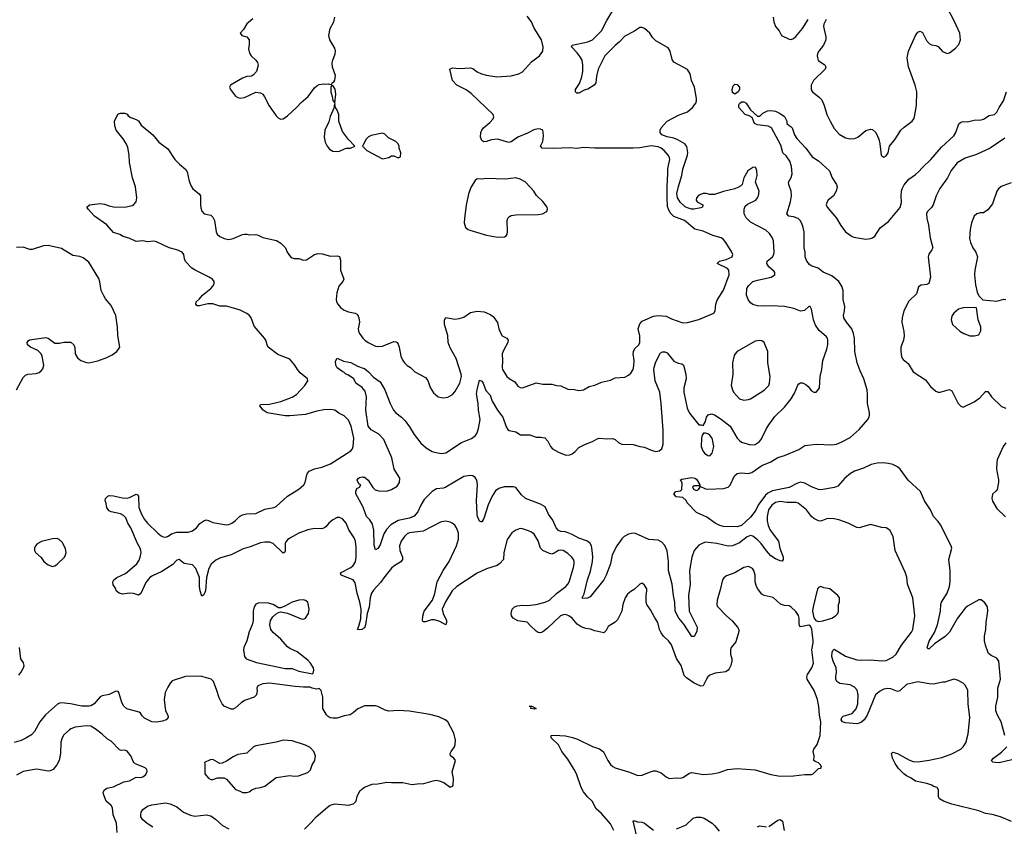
# Model space of a CAD drawing. Header units: inches. Extents: x 1834610 to 2027685, y 642842 to 774116.
# Tile 257 of 632: x 1916959 to 1925676, y 720326 to 727469. Entities that reach past the tile are written whole.
import ezdxf

# ---------------------------------------------------------------- set-up
doc = ezdxf.new("R2010")
doc.units = ezdxf.units.IN
doc.header["$MEASUREMENT"] = 0
doc.layers.add('B9712', color=7, linetype='Continuous')
doc.layers.add('B9722', color=7, linetype='Continuous')

msp = doc.modelspace()

# ---------------------------------------------------------------- linework, layer by layer
at = {"layer": 'B9712', "color": 5}
for points, elevation in [([(1919022.5, 727477.5), (1918970, 727433.2), (1918938.8, 727381.2), (1918911.3, 727350), (1918924.7, 727330), (1918970, 727318), (1918990, 727292), (1918990.5, 727250.5), (1918984.9, 727210), (1918992.8, 727172.8), (1919008.3, 727148.3), (1919050.7, 727110), (1919064, 727090), (1919070, 727066), (1919056.3, 727010), (1919030, 726980.9), (1919010.3, 726969.7), (1918970, 726964.7), (1918930, 726951.3), (1918826, 726890), (1918817.3, 726870), (1918824.9, 726850), (1918870, 726790.7), (1918890, 726779.3), (1918910, 726774.9), (1918950, 726781.1), (1919050, 726827), (1919090, 726822), (1919110, 726808.4), (1919126.5, 726786.5), (1919167.3, 726707.3), (1919230, 726618), (1919250, 726597.3), (1919270, 726586.8), (1919290, 726590.6), (1919330, 726618), (1919408.9, 726691.1), (1919450, 726737), (1919511.8, 726788.2), (1919570, 726864.9), (1919590, 726882), (1919610, 726894), (1919650, 726901), (1919670, 726898), (1919690, 726902), (1919710, 726894), (1919722, 726898), (1919726, 726910), (1919740.9, 726919.1), (1919747.8, 726932.2), (1919754.5, 726974.5), (1919728, 727048), (1919725.8, 727085.8), (1919729.7, 727110.3), (1919752.4, 727167.6), (1919755.8, 727190), (1919750, 727216), (1919704.5, 727290), (1919695.1, 727330), (1919706, 727390), (1919739, 727450), (1919749, 727490)], 520), ([(1920000, 722076.9), (1919989.3, 722069.3), (1919966, 722066), (1919949.7, 722069.8), (1919962.4, 722097.6), (1919977.6, 722162.4), (1919981, 722250), (1919970.5, 722310), (1919946.1, 722390), (1919930, 722481.1), (1919909.7, 722510), (1919803.7, 722550), (1919798.4, 722570), (1919890, 722617.2), (1919910, 722636.5), (1919930.4, 722669.6), (1919937.3, 722710), (1919937.4, 722797.4), (1919932, 722850), (1919921, 722881), (1919872.8, 722952.8), (1919849.6, 723010), (1919816, 723050), (1919790, 723062), (1919770, 723062), (1919730, 723039.6), (1919694.9, 723010), (1919670, 722978.4), (1919650, 722965.1), (1919630, 722961.7), (1919570, 722963.8), (1919510.8, 722950.8), (1919430, 722922.5), (1919350, 722878.7), (1919330, 722862.9), (1919316.1, 722843.9), (1919310.1, 722830), (1919310, 722765.2), (1919305.3, 722754.8), (1919290, 722743.5), (1919201.7, 722830), (1919170, 722842.9), (1919130, 722843.4), (1919090, 722836), (1918999.6, 722800.4), (1918936, 722784), (1918830.8, 722729.2), (1918737.1, 722702.9), (1918696.3, 722683.7), (1918653.7, 722646.3), (1918633.2, 722610), (1918612.5, 722530), (1918602.9, 722410), (1918590, 722376.9), (1918570, 722364.5), (1918556.5, 722410), (1918550.8, 722450), (1918550.7, 722530), (1918519.2, 722610), (1918490, 722640.6), (1918414.9, 722654.9), (1918370, 722689.7), (1918350, 722684), (1918314.1, 722645.9), (1918218.5, 722581.5), (1918134.8, 722545.2), (1918110.7, 722529.3), (1918074.9, 722485.1), (1918030, 722389), (1918010, 722373.2), (1917966.9, 722386.9), (1917931.5, 722391.5), (1917870, 722380.7), (1917839, 722390), (1917814, 722410), (1917808.7, 722430), (1917785.6, 722465.6), (1917784.5, 722490), (1917793.6, 722510), (1917818, 722530), (1917894.3, 722565.7), (1917995.1, 722650), (1918016.1, 722683.9), (1918026.2, 722710), (1918033.6, 722750), (1918031.8, 722770), (1918024.8, 722790), (1918000.3, 722830), (1917942.9, 722970), (1917916.8, 723010), (1917897.3, 723057.3), (1917877.6, 723077.6), (1917850, 723092.3), (1917769.2, 723110), (1917750, 723119.6), (1917730, 723146.6), (1917724.7, 723184.7), (1917715.3, 723210), (1917718, 723230), (1917738, 723250), (1917750, 723254.8), (1917790, 723253.4), (1917870, 723234.9), (1917910, 723232.4), (1917930, 723237.1), (1917990, 723266.8), (1918002, 723262), (1918010.6, 723250.6), (1918014.3, 723150), (1918038.5, 723090), (1918063.8, 723043.8), (1918090, 723011.6), (1918181.7, 722921.7), (1918210, 722899.6), (1918230, 722890.3), (1918250, 722887.9), (1918267.4, 722892.6), (1918310, 722918), (1918350, 722930.3), (1918450, 722930.3), (1918490, 722941.3), (1918523.5, 722970), (1918553.2, 723006.8), (1918590, 723031.3), (1918610, 723038.8), (1918630, 723035.5), (1918670, 723015.3), (1918790, 722996.5), (1918810, 722999.7), (1918837.6, 723010), (1918867.6, 723030), (1918905.6, 723070), (1918930, 723084.6), (1918967.9, 723092.1), (1919050, 723096.9), (1919130, 723133.6), (1919210, 723149.1), (1919230, 723158.9), (1919330, 723251.1), (1919428.6, 723311.4), (1919473.7, 723350), (1919487.1, 723370), (1919500.1, 723439.9), (1919506.3, 723453.7), (1919522, 723470), (1919568.1, 723491.9), (1919634.4, 723505.6), (1919710, 723535.3), (1919889.3, 723650), (1919904.5, 723670), (1919911.8, 723690), (1919915.6, 723764.4), (1919894.7, 723870), (1919870, 723921.2), (1919830, 723961.2), (1919784.1, 723984.1), (1919748, 724010), (1919710, 724016.9), (1919650, 724014), (1919590, 724003), (1919488, 723972), (1919350, 723959.6), (1919310, 723961.1), (1919150, 723986.9), (1919112.8, 724010), (1919083.6, 724050), (1919090, 724060.7), (1919170, 724063.2), (1919271.6, 724088.4), (1919370, 724126.7), (1919409.6, 724150), (1919483.7, 724230), (1919508.7, 724270), (1919508, 724290), (1919441.2, 724341.2), (1919417.2, 724370), (1919396, 724410), (1919350, 724463), (1919244.1, 724504.1), (1919159.7, 724570), (1919148.9, 724588.9), (1919136.9, 724630), (1919124.7, 724650), (1919035.6, 724755.6), (1919007.5, 724830), (1918994.4, 724850), (1918970, 724868.2), (1918910, 724896.8), (1918830, 724921), (1918790, 724931.5), (1918730, 724933.3), (1918670, 724954.2), (1918625.8, 724954.2), (1918550, 724935.6), (1918530, 724936), (1918519.5, 724950), (1918522, 724970), (1918550, 724996.4), (1918576, 725030), (1918650, 725088), (1918669.7, 725110), (1918679.7, 725130), (1918679.7, 725150), (1918666.3, 725170), (1918635.4, 725190), (1918511, 725250), (1918482.4, 725270), (1918427.8, 725327.8), (1918418.2, 725350), (1918410.8, 725390), (1918396.4, 725410), (1918350, 725431.2), (1918281.6, 725450), (1918170, 725502.2), (1918146.3, 725506.4), (1918090, 725502.8), (1918050, 725509.3), (1917990, 725503.9), (1917932.5, 725532.5), (1917875.1, 725550), (1917845.6, 725565.6), (1917790, 725585.7), (1917731.1, 725651.1), (1917620.9, 725730), (1917565.7, 725790), (1917554.5, 725810), (1917575.3, 725830), (1917670, 725840.2), (1917710, 725836.5), (1917750, 725820.2), (1917790, 725812.3), (1917889.8, 725810.2), (1917955.6, 725824.4), (1917970, 725832.4), (1917990, 725857.3), (1917997.2, 725890), (1917984.7, 725990), (1917958.7, 726070), (1917930, 726204), (1917928.3, 726270), (1917916.3, 726336.3), (1917905.3, 726365.3), (1917874.7, 726414.7), (1917812.3, 726490), (1917801.2, 726530), (1917798, 726570), (1917828.9, 726631.1), (1917850, 726642), (1917890, 726642), (1917910, 726631.3), (1917918, 726618), (1917942, 726602), (1917990, 726584.7), (1918010, 726572), (1918033.7, 726533.7), (1918138.8, 726450), (1918190, 726384.7), (1918270, 726324.7), (1918332.1, 726232.1), (1918373.4, 726190), (1918430, 726143), (1918440.2, 726120.2), (1918458.3, 726038.3), (1918475.8, 725995.8), (1918491.8, 725971.8), (1918548.1, 725928.1), (1918559.1, 725910), (1918558.4, 725830), (1918562, 725802), (1918572.7, 725772.7), (1918590.6, 725750.6), (1918650, 725739.1), (1918670, 725720.7), (1918683.7, 725690), (1918697.6, 725590), (1918708.4, 725570), (1918730.6, 725550), (1918770, 725530.4), (1918810, 725523.1), (1918850, 725530.4), (1918930, 725566), (1918950, 725570.6), (1918970, 725570.7), (1918990, 725564), (1919050, 725567.3), (1919070, 725562), (1919110, 725539.1), (1919233, 725513), (1919270, 725490.8), (1919301.4, 725461.4), (1919310.8, 725450), (1919326, 725410), (1919356, 725370), (1919370, 725358.8), (1919390, 725354), (1919430, 725354), (1919470, 725338.8), (1919496.6, 725343.4), (1919568.7, 725390), (1919602.5, 725397.5), (1919636.7, 725396.7), (1919710, 725375.5), (1919770, 725377.3), (1919790, 725370.7), (1919799.9, 725339.9), (1919798.4, 725250), (1919827.3, 725170), (1919818.8, 725150), (1919784.9, 725110), (1919765.3, 725050), (1919761.1, 724990), (1919764.2, 724970), (1919774, 724950), (1919799.5, 724919.5), (1919830, 724897.7), (1919870, 724881.6), (1919930, 724871.3), (1919950, 724857), (1919961.1, 724830), (1919968.2, 724790), (1919956.5, 724730), (1919958.3, 724710), (1919967.4, 724690), (1919997.4, 724650), (1920000, 724647.1)], 480), ([(1920000, 726361.7), (1919994, 726350), (1920000, 726343.6)], 520), ([(1916929.8, 724190.2), (1916990, 724299.1), (1917010, 724321.6), (1917030, 724330.4), (1917104.5, 724335.5), (1917130, 724344), (1917150, 724358.8), (1917163.6, 724376.4), (1917173, 724410), (1917157.7, 724490), (1917148, 724510), (1917119.8, 724539.8), (1917053.2, 724570), (1917027, 724590), (1917023.7, 724610), (1917034, 724626), (1917046.6, 724633.4), (1917190, 724654), (1917210, 724648), (1917270, 724604.4), (1917310, 724604.4), (1917350, 724613), (1917412.3, 724612.3), (1917438.8, 724590), (1917445.8, 724565.8), (1917450.4, 724510), (1917470, 724475.5), (1917500.7, 724450), (1917550, 724432.2), (1917570.4, 724430.4), (1917650, 724448.7), (1917730, 724477.6), (1917777.8, 724502.2), (1917818, 724530), (1917844.5, 724570), (1917827.5, 724672.5), (1917825.4, 724750), (1917811, 724850), (1917770, 724938.9), (1917717.8, 724997.8), (1917702.4, 725022.4), (1917680.2, 725070), (1917667.8, 725147.8), (1917658, 725178), (1917570, 725320.7), (1917520.7, 725360.7), (1917491.1, 725371.1), (1917430, 725381.7), (1917330, 725443.9), (1917210, 725468.6), (1917170, 725465.3), (1917070, 725432.8), (1917050, 725435.3), (1916990, 725455.8), (1916930, 725451.1)], 520), ([(1920000, 724200.1), (1919990, 724211.8), (1919935.3, 724250), (1919918, 724290), (1919870, 724322), (1919846, 724330), (1919828.4, 724348.4), (1919810, 724355.3), (1919770, 724385.2), (1919757.2, 724410), (1919755.3, 724444.7), (1919770, 724471.3), (1919825.4, 724445.4), (1919890, 724432.2), (1919950, 724400.4), (1920000, 724382.3)], 460), ([(1920000, 723151.8), (1919997.9, 723157.9), (1919935.1, 723270), (1919933.2, 723290), (1919942.7, 723317.3), (1919966, 723330), (1919978, 723350), (1919960.2, 723360.2), (1919946, 723390), (1919958, 723410), (1919966.3, 723413.7), (1919990, 723419.7), (1920000, 723418.1)], 460), ([(1916950, 721664.9), (1916970, 721688.9), (1916993.5, 721730), (1916999.3, 721750), (1916993.3, 721773.3), (1916969.6, 721810), (1916958, 721910)], 520), ([(1920000, 721387.4), (1919953.3, 721366.7), (1919910.3, 721329.7), (1919885.4, 721314.6), (1919830, 721304.1), (1919770, 721284.9), (1919730, 721283.7), (1919707.7, 721287.7), (1919690, 721297.2), (1919673.6, 721313.6), (1919643.5, 721370), (1919641.8, 721470), (1919627.9, 721527.9), (1919610, 721545.2), (1919590, 721542), (1919549, 721550), (1919530, 721559.5), (1919470, 721557.3), (1919396.2, 721563.8), (1919170, 721595), (1919112.1, 721587.9), (1919067.7, 721570), (1919058.7, 721550), (1919060.3, 721530), (1919054, 721490), (1919034, 721470), (1918950, 721440.3), (1918919.7, 721420.3), (1918870, 721374), (1918850, 721362.9), (1918830, 721363), (1918770, 721389.7), (1918752.6, 721410), (1918724.6, 721464.6), (1918705.2, 721530), (1918674, 721610), (1918653.8, 721630), (1918571.4, 721651.4), (1918530, 721656.3), (1918426.5, 721653.5), (1918310, 721614), (1918290, 721594), (1918270, 721557.6), (1918247.6, 721510), (1918239.1, 721450), (1918250.2, 721350), (1918269.1, 721310), (1918272.8, 721290), (1918255.3, 721270), (1918221.7, 721258.3), (1918170, 721248.6), (1918130, 721250.5), (1918062.6, 721282.6), (1918043.6, 721303.6), (1918029, 721329), (1918016.5, 721336.5), (1917907.2, 721367.2), (1917881.4, 721390), (1917862.5, 721422.5), (1917837.6, 721510), (1917830, 721520.9), (1917810, 721522.9), (1917750, 721492.6), (1917690, 721481.3), (1917670, 721473.3), (1917617, 721410), (1917590, 721393.3), (1917571.3, 721388.7), (1917509.9, 721389.9), (1917410, 721410.7), (1917330, 721419.3), (1917310, 721416.8), (1917292.3, 721407.7), (1917186.6, 721313.4), (1917138, 721250), (1917090, 721167), (1917064.2, 721135.8), (1917014.4, 721105.6), (1916972.9, 721087.2), (1916910, 721067.8)], 520), ([(1917820.5, 720270), (1917814.9, 720354.9), (1917787.2, 720427.2), (1917781.2, 720490), (1917769.4, 720509.4), (1917725.2, 720550), (1917699.3, 720610), (1917697.2, 720630), (1917709.6, 720650.3), (1917730, 720662.8), (1917790, 720674.8), (1917881.2, 720718.8), (1917931.7, 720728.3), (1917990, 720761), (1918030, 720758), (1918050, 720764.7), (1918075.5, 720784.5), (1918088.4, 720811.6), (1918084, 720830), (1918070, 720844), (1917990, 720876), (1917970, 720889.2), (1917943.7, 720950), (1917910, 720992.7), (1917890, 720999.3), (1917856.5, 720996.5), (1917842, 721002), (1917770, 721079), (1917737.5, 721097.5), (1917690, 721142.7), (1917626, 721190), (1917588.3, 721211.7), (1917550, 721215.1), (1917450, 721203.6), (1917411, 721190), (1917399, 721181), (1917350, 721136), (1917334.9, 721110), (1917323.7, 721070), (1917320.4, 720970), (1917308.4, 720910), (1917288.8, 720871.2), (1917254, 720830), (1917230, 720817.6), (1917210, 720815.1), (1917110, 720830.9), (1917090, 720829.7), (1916990, 720812.8), (1916930, 720780.5)], 540), ([(1919479, 720301), (1919540.3, 720359.7), (1919584.7, 720410), (1919683.3, 720496.7), (1919707.5, 720512.5), (1919750, 720525.4), (1919870, 720512.9), (1919914.3, 720525.7), (1919936.2, 720550), (1919945.6, 720590), (1919970, 720639.1), (1920000, 720664.3)], 520), ([(1918138.2, 720318.2), (1918086.6, 720350), (1918050, 720383.1), (1918032.2, 720410), (1918030, 720428), (1918035.4, 720450), (1918050, 720474.9), (1918090, 720503.7), (1918130, 720515.8), (1918250, 720534.7), (1918290, 720525.2), (1918350, 720498), (1918410, 720452.3), (1918470, 720424.2), (1918510, 720417.2), (1918610, 720429.2), (1918650, 720419.1), (1918692.2, 720390), (1918754, 720334), (1918810, 720304)], 520)]:
    msp.add_lwpolyline(points, dxfattribs=dict(at, elevation=elevation))
for points, elevation in [([(1919730, 726886), (1919718, 726882), (1919712.7, 726867.3), (1919712, 726830), (1919724.7, 726790), (1919730, 726754), (1919750, 726734), (1919759, 726810), (1919752.5, 726852.5)], 520), ([(1919750, 726726), (1919742, 726710), (1919742, 726690), (1919707.2, 726612.8), (1919696.1, 726563.9), (1919661.3, 726490), (1919655.5, 726430), (1919663.8, 726383.8), (1919681, 726350), (1919702.5, 726322.5), (1919730, 726304), (1919770, 726300.7), (1919790, 726306), (1919833.6, 726326.4), (1919851.6, 726331.6), (1919887.3, 726332.7), (1919926, 726350), (1919870, 726408), (1919818, 726478), (1919783.7, 726570), (1919782.7, 726630), (1919770, 726668), (1919755.3, 726690)], 520), ([(1917290, 722875.1), (1917250, 722872.3), (1917150.5, 722849.5), (1917113.7, 722826.3), (1917098, 722810), (1917091.3, 722790), (1917091.3, 722770), (1917098, 722750), (1917150, 722706), (1917173, 722670), (1917210, 722642.4), (1917250, 722628.2), (1917270, 722633), (1917290, 722648.4), (1917354, 722710), (1917365.1, 722730), (1917369.6, 722750), (1917363.6, 722783.6), (1917338.6, 722838.6), (1917306.8, 722866.8)], 520), ([(1919471.1, 722331.1), (1919430, 722327.6), (1919370.4, 722309.6), (1919305.2, 722274.8), (1919270, 722262), (1919250, 722262), (1919204, 722290), (1919150, 722305.6), (1919070, 722301.6), (1919050, 722294.5), (1919035.3, 722270), (1919024.9, 722230), (1919026.3, 722150), (1919018, 722110), (1918991.5, 722048.5), (1918968.8, 721970), (1918944, 721910), (1918940.8, 721890), (1918945.4, 721850), (1918950.2, 721830), (1918963.1, 721810), (1919055.5, 721775.5), (1919310, 721723.6), (1919370, 721723.6), (1919430, 721699.5), (1919550, 721676), (1919557, 721683), (1919563.6, 721710), (1919559.7, 721730), (1919534.7, 721770), (1919510, 721796.4), (1919414.7, 721870), (1919350, 721900.8), (1919330, 721915.6), (1919270, 721984.4), (1919201.8, 722041.8), (1919183.5, 722070), (1919172.4, 722110), (1919179.7, 722150), (1919200.3, 722179.7), (1919230, 722208), (1919250, 722221), (1919270, 722226.8), (1919330, 722214.8), (1919450, 722164), (1919470, 722160.7), (1919488.7, 722170), (1919515.1, 722210), (1919522.9, 722250), (1919509.3, 722310), (1919490, 722324.5)], 520), ([(1919290, 721089.4), (1919230, 721072), (1919050, 721039.3), (1919030, 721029.2), (1918970, 720974), (1918890, 720961.2), (1918850, 720940.9), (1918790, 720901.6), (1918750, 720884), (1918730, 720882), (1918670, 720919), (1918645.4, 720914.6), (1918594, 720890), (1918598, 720878), (1918598, 720790), (1918630, 720751.3), (1918650, 720741), (1918670, 720741), (1918710, 720756), (1918770, 720756), (1918790, 720744.7), (1918870, 720651.3), (1918910, 720638), (1918930, 720626), (1918970, 720626), (1918990, 720631), (1919015.3, 720650), (1919050, 720663.8), (1919090, 720668.7), (1919130, 720681.3), (1919230, 720758), (1919350, 720776.3), (1919390, 720770.6), (1919426.8, 720773.2), (1919510, 720802.8), (1919533.6, 720826.4), (1919549.5, 720870), (1919571.5, 720910), (1919577.6, 720950), (1919562, 720990), (1919530, 721025.2), (1919490, 721046), (1919370, 721083.7)], 540)]:
    msp.add_lwpolyline(points, close=True, dxfattribs=dict(at, elevation=elevation))
at = {"layer": 'B9722', "color": 5}
for points, elevation in [([(1920000, 724382.3), (1920010, 724378.7), (1920046, 724350), (1920090, 724302), (1920150, 724262), (1920190, 724190.5), (1920237.4, 724070), (1920267, 724010), (1920287.4, 723987.4), (1920337.6, 723950), (1920370, 723917.6), (1920410, 723864.4), (1920450, 723794.4), (1920510, 723719.5), (1920556.9, 723676.9), (1920610, 723645.7), (1920630, 723638.3), (1920690, 723628.3), (1920730, 723632.3), (1920870, 723724.4), (1920959.7, 723760.3), (1920993.4, 723786.6), (1921008.8, 723810), (1921021.8, 723850), (1921035.9, 723930), (1921019.2, 724010), (1921019, 724070), (1921004.1, 724155.9), (1921007.6, 724190), (1921030, 724276), (1921050, 724268), (1921062, 724250), (1921085.3, 724185.3), (1921124.8, 724144.8), (1921142.3, 724090), (1921187.8, 724010), (1921235.6, 723950), (1921264.8, 723864.8), (1921279.3, 723839.3), (1921292.1, 723832.1), (1921350, 723820.3), (1921393.1, 723793.1), (1921473.7, 723793.7), (1921530, 723772.2), (1921573.5, 723773.5), (1921606.4, 723766.4), (1921635.6, 723735.6), (1921659.1, 723690), (1921674.8, 723670), (1921730, 723638), (1921793.3, 723613.3), (1921830, 723616.5), (1921850, 723624.9), (1921875.7, 723644.3), (1921910, 723681.3), (1921968.4, 723711.5), (1922030, 723733.4), (1922070, 723756.5), (1922090, 723762.6), (1922162.9, 723757.1), (1922210, 723760.7), (1922230, 723750.8), (1922262.6, 723722.6), (1922290, 723710.4), (1922390, 723707), (1922450, 723688.7), (1922490, 723682.4), (1922550, 723655.8), (1922590, 723644.9), (1922619, 723650), (1922644.5, 723670), (1922655.4, 723710), (1922656.8, 723830), (1922638.9, 724070), (1922624.7, 724170), (1922586, 724270), (1922573.3, 724370), (1922575.1, 724390), (1922588.3, 724430), (1922621.1, 724498.9), (1922630, 724514.8), (1922650, 724527.7), (1922670, 724528), (1922690, 724519.3), (1922750, 724444.4), (1922787.7, 724427.7), (1922821.6, 724421.6), (1922835.5, 724410), (1922855.3, 724330), (1922858.3, 724290), (1922839.5, 724210), (1922837.4, 724170), (1922868.9, 724030), (1922890, 723984), (1922970, 723882), (1922990, 723882), (1923010, 723874), (1923030, 723912), (1923039.5, 723950), (1923054, 723970), (1923082.7, 723977.3), (1923110, 723970.3), (1923170, 723932.4), (1923247.3, 723870), (1923310, 723764.4), (1923330, 723742.4), (1923350, 723728.4), (1923430, 723704.9), (1923470, 723708), (1923506, 723730), (1923524.5, 723750), (1923569.7, 723850), (1923590, 723880.5), (1923645.5, 723954.5), (1923730, 724037.6), (1923789.8, 724110.2), (1923818.2, 724161.8), (1923847.4, 724232.6), (1923856.3, 724243.7), (1923870, 724253), (1923890, 724252.7), (1923918.7, 724238.7), (1923939.9, 724219.9), (1923970, 724181), (1923990, 724171), (1924010, 724171.3), (1924028.7, 724190), (1924039, 724210), (1924045.1, 724310), (1924060.5, 724370), (1924069.7, 724450), (1924105.4, 724550), (1924113.1, 724593.1), (1924113.6, 724630), (1924109.6, 724650), (1924102, 724662), (1924035.8, 724715.8), (1924003.6, 724763.6), (1923986, 724810), (1923970, 724906), (1923958, 724930), (1923946, 724930), (1923907.3, 724892.7), (1923870.7, 724889.3), (1923812.9, 724912.9), (1923730, 724929.7), (1923610, 724936.4), (1923550, 724932.3), (1923490, 724935.4), (1923450, 724946.6), (1923430, 724961.6), (1923408.7, 724990), (1923393.6, 725030), (1923396.5, 725090), (1923410, 725112.4), (1923449.8, 725150), (1923490, 725163.5), (1923611.1, 725188.9), (1923643.6, 725210), (1923643.6, 725230), (1923638, 725238), (1923590, 725279.7), (1923573.5, 725310), (1923576.9, 725330), (1923623.5, 725370), (1923634.7, 725390), (1923639.1, 725410), (1923631.8, 725511.8), (1923621.6, 725541.6), (1923596.6, 725576.6), (1923564.1, 725604.1), (1923430, 725674.8), (1923390, 725715.1), (1923374, 725750), (1923371.3, 725790), (1923381.4, 725818.6), (1923403.2, 725836.8), (1923475.1, 725870), (1923491.3, 725890), (1923498.7, 725910), (1923505.1, 725950), (1923473.3, 726030), (1923487.3, 726090), (1923484.4, 726130), (1923475.9, 726155.9), (1923470, 726161.7), (1923450, 726161.5), (1923404.8, 726130), (1923371, 726070), (1923354.4, 726010), (1923342.8, 725997.2), (1923317.8, 725982.2), (1923288.7, 725971.3), (1923190, 725948.8), (1923110, 725919.8), (1923070, 725920.4), (1923035.3, 725930), (1923010.7, 725930.7), (1922970, 725914.6), (1922949.2, 725890), (1922947.6, 725870), (1922956.7, 725856.7), (1923005.5, 725830), (1923004.4, 725810), (1922990, 725804), (1922927.8, 725792.2), (1922907.7, 725792.3), (1922870, 725801.6), (1922850, 725811.6), (1922809.8, 725850), (1922783.2, 725890), (1922776.8, 725930), (1922790, 725991), (1922821.6, 726090), (1922830, 726144.7), (1922871.6, 726270), (1922873.4, 726293.4), (1922864.7, 726344.7), (1922848.3, 726368.3), (1922785.6, 726405.6), (1922750, 726419.6), (1922690, 726431.8), (1922644, 726450), (1922629.6, 726469.6), (1922627.6, 726490), (1922637, 726510), (1922691.5, 726570), (1922790, 726624.4), (1922870, 726653.7), (1922914, 726690), (1922945.1, 726730), (1922951.5, 726750), (1922951.3, 726770), (1922933.7, 726870), (1922907.3, 726930), (1922894.3, 726990), (1922870, 727026.6), (1922750, 727094), (1922735.8, 727115.8), (1922718, 727190), (1922698.4, 727218.4), (1922590, 727281.1), (1922561.3, 727310), (1922536.9, 727350), (1922490, 727389.7), (1922470, 727398.9), (1922450, 727399.7), (1922395.6, 727364.4), (1922317, 727323), (1922270, 727272.6), (1922230, 727241.4), (1922139.7, 727150), (1922080.8, 727030), (1922064.4, 726970), (1922060.4, 726910), (1922045.5, 726890), (1921990, 726853.6), (1921955.5, 726844.5), (1921910, 726818), (1921890, 726818), (1921878, 726830), (1921878, 726850), (1921914.8, 726905.2), (1921936.6, 726963.4), (1921945.1, 727010), (1921944.7, 727070), (1921936.9, 727110), (1921920.5, 727140.5), (1921895.5, 727175.5), (1921842.7, 727230), (1921850, 727244.7), (1921990, 727272.9), (1922030, 727290.4), (1922110, 727370.5), (1922156.9, 727463.1), (1922234.7, 727590)], 460), ([(1924099.1, 727470), (1924078, 727430), (1924075.8, 727410), (1924096.7, 727316.7), (1924096.1, 727290), (1924075.8, 727244.2), (1924032.2, 727190), (1924021.3, 727170), (1924019.5, 727150), (1924028.9, 727108.9), (1924087.7, 727070), (1924096.4, 727050), (1924088.2, 727030), (1923984.9, 726930), (1923965.3, 726890), (1923967.1, 726847.1), (1923977.3, 726830), (1924040.3, 726780.2), (1924059.4, 726759.4), (1924081.6, 726710), (1924105.5, 726630), (1924133.4, 726570), (1924170, 726506.8), (1924214, 726454), (1924270, 726422), (1924310, 726414.9), (1924350, 726415.8), (1924379.3, 726430), (1924450, 726487.7), (1924490, 726500.5), (1924510, 726498), (1924538, 726470), (1924564.9, 726410), (1924574.8, 726370), (1924586, 726270), (1924590, 726262), (1924610, 726252), (1924630, 726262), (1924648.7, 726290), (1924659, 726350), (1924710, 726411.3), (1924760.9, 726490), (1924790, 726518), (1924860.7, 726570), (1924875.1, 726590), (1924881.3, 726610), (1924897.7, 726710), (1924902.2, 726830), (1924887.4, 726890), (1924827.2, 727050), (1924816.4, 727130), (1924828, 727190), (1924890, 727327.7), (1924910, 727357.3), (1924930, 727367.3), (1924950, 727354.8), (1924985.3, 727285.2), (1925010, 727258), (1925030, 727245.5), (1925070, 727239.1), (1925090, 727230.7), (1925128.7, 727188.7), (1925170, 727170.8), (1925190, 727176), (1925243.9, 727216.1), (1925272.7, 727250), (1925287, 727290), (1925281.3, 727350), (1925233.2, 727453.2), (1925171.5, 727570)], 460), ([(1920000, 724647.1), (1920015.3, 724630), (1920042.4, 724610), (1920110, 724577.3), (1920130, 724573.6), (1920170, 724579.2), (1920270, 724619.7), (1920290, 724616.9), (1920299.5, 724610), (1920310, 724595.5), (1920318.5, 724570), (1920334.4, 724490), (1920350.3, 724450.3), (1920365.5, 724430), (1920390, 724407.7), (1920418.8, 724390), (1920456, 724350), (1920550, 724301), (1920572.7, 724272.7), (1920593.2, 724213.2), (1920623.4, 724163.4), (1920664.7, 724130), (1920690, 724122.8), (1920710, 724120.7), (1920750, 724127.7), (1920790, 724150.8), (1920810, 724174.8), (1920854.5, 724250), (1920869.6, 724310), (1920868, 724330), (1920822.4, 724470), (1920770, 724563.6), (1920752.4, 724610), (1920748, 724672), (1920721, 724770), (1920719.7, 724810), (1920730, 724832.7), (1920810, 724816), (1920850, 724821.7), (1920890, 724834.9), (1920950, 724875.8), (1921008.2, 724888.2), (1921070, 724880.7), (1921090, 724874), (1921130, 724855.5), (1921150, 724840.5), (1921187.7, 724787.7), (1921200.3, 724730), (1921217.4, 724690), (1921230.6, 724670), (1921270.8, 724650), (1921283.8, 724630), (1921279.5, 724610), (1921241.3, 724538.7), (1921231.2, 724510), (1921233.1, 724446.9), (1921229.1, 724390), (1921232.8, 724370), (1921270.3, 724310), (1921291, 724291), (1921342.5, 724262.5), (1921370, 724224.9), (1921390, 724210.5), (1921410, 724208.4), (1921531.8, 724251.8), (1921590, 724242.4), (1921670, 724241.3), (1921710, 724228.4), (1921750, 724226.7), (1921810, 724197), (1921870, 724193.7), (1921910, 724184.9), (1921950, 724192.7), (1921998.9, 724221.1), (1922050, 724233), (1922110, 724258.4), (1922190, 724277.6), (1922230, 724298.4), (1922315.3, 724304.7), (1922350, 724320.5), (1922370, 724339.1), (1922389.7, 724370.3), (1922395.2, 724404.8), (1922397.3, 724450), (1922388.9, 724510), (1922393.5, 724530), (1922404, 724556), (1922439.7, 724590), (1922449, 724611), (1922449.2, 724670), (1922434.2, 724730), (1922450, 724775.8), (1922470, 724799.3), (1922570, 724843.5), (1922610, 724850.8), (1922683.1, 724843.1), (1922730, 724818.5), (1922830, 724785.3), (1922870, 724786.4), (1922970, 724813.7), (1923102.7, 724870), (1923116.2, 724890), (1923122, 724950), (1923134.9, 724985.1), (1923190, 725073.4), (1923240.7, 725210), (1923238, 725250), (1923224.9, 725264.9), (1923134, 725310), (1923155.3, 725330), (1923214.1, 725345.9), (1923265.2, 725370), (1923272.3, 725390), (1923264.5, 725410), (1923210, 725497.2), (1923190, 725521.2), (1923170, 725536), (1923096.6, 725556.6), (1923010, 725595.1), (1922934.5, 725614.5), (1922845.2, 725690), (1922750, 725724.8), (1922718.2, 725758.2), (1922701.9, 725790), (1922695.1, 725815.1), (1922690.4, 725890), (1922690.5, 725990), (1922698, 726110), (1922695.6, 726150), (1922713.5, 726230), (1922710.7, 726250), (1922700.8, 726270), (1922665.2, 726310), (1922637.7, 726330), (1922610, 726342.8), (1922550, 726350.7), (1922450, 726334.6), (1922390, 726331.7), (1922049.9, 726329.9), (1921950, 726336.6), (1921890, 726327.8), (1921830, 726334.5), (1921687.5, 726327.5), (1921584, 726330), (1921569.6, 726350), (1921589.7, 726390), (1921596.9, 726436.9), (1921594.3, 726474.3), (1921589.2, 726490), (1921570, 726500.7), (1921550, 726503.6), (1921510, 726493.3), (1921455.8, 726464.2), (1921370.2, 726429.8), (1921310, 726387.6), (1921290, 726381.3), (1921190, 726411.1), (1921135.3, 726404.8), (1921090, 726389.5), (1921067.3, 726387.3), (1921050, 726399), (1921037, 726430), (1921042, 726470), (1921049.5, 726490), (1921064.5, 726510), (1921121.4, 726558.5), (1921149.3, 726590), (1921156, 726610), (1921149.2, 726630), (1920956.1, 726816.1), (1920910, 726848.4), (1920828.7, 726890), (1920789, 726930), (1920766.6, 727030), (1920790, 727044), (1920850, 727037), (1920950, 727041.6), (1920970, 727036.3), (1921010, 727006.4), (1921046, 726990), (1921090, 726978.3), (1921183.7, 726963.7), (1921310, 726971.8), (1921379, 726990), (1921410, 727006.4), (1921490, 727096.4), (1921561.6, 727150), (1921589.7, 727190), (1921594, 727230), (1921578.5, 727290), (1921514.4, 727394.4), (1921488.6, 727450), (1921450, 727499.7)], 480), ([(1923628.5, 727490), (1923636.3, 727450), (1923650.7, 727410), (1923681, 727370), (1923702, 727330), (1923770, 727297.3), (1923790, 727294.8), (1923810, 727302.8), (1923830, 727321), (1923890, 727390.6), (1923939.7, 727470)], 460), ([(1925679.3, 721130), (1925647.3, 721250), (1925615.3, 721310), (1925601.1, 721350), (1925600.6, 721390), (1925619.2, 721470), (1925617.2, 721550), (1925642.6, 721630), (1925625.7, 721790), (1925610, 721816.4), (1925558.9, 721838.9), (1925536.8, 721856.8), (1925528.4, 721870), (1925508.6, 721930), (1925499.8, 721970), (1925500.7, 722010), (1925511.6, 722070), (1925513.6, 722130), (1925531, 722231), (1925527, 722270), (1925503.9, 722303.9), (1925470, 722332.7), (1925450, 722331.8), (1925350, 722276.5), (1925330, 722258.2), (1925262.2, 722170), (1925190, 722045.1), (1925151.8, 722008.2), (1925059, 721941), (1925010, 721897.6), (1924998, 721898), (1924992.3, 721910), (1925010, 721965.5), (1925057.3, 722042.7), (1925084.6, 722110), (1925111.8, 722230), (1925114, 722290), (1925119.7, 722310), (1925168.8, 722390), (1925191.4, 722450), (1925197.7, 722490), (1925195, 722590), (1925183.5, 722690), (1925209.6, 722789.6), (1925206.6, 722810), (1925110, 722995.1), (1925090, 723024.5), (1925047.6, 723070), (1925021.6, 723130), (1924970, 723209.2), (1924934.7, 723290), (1924825.1, 723390), (1924754.5, 723490), (1924729.6, 723510), (1924690, 723528.8), (1924650, 723539.4), (1924604.2, 723544.2), (1924550, 723541.8), (1924497.3, 723530), (1924430, 723498.6), (1924350, 723469.8), (1924314.9, 723450), (1924263.6, 723410), (1924201.8, 723338.2), (1924173.7, 723326.3), (1924050, 723306.3), (1924030, 723308.4), (1923970, 723333.2), (1923910, 723366.2), (1923870, 723373.6), (1923837.9, 723362.1), (1923770, 723326.9), (1923622.1, 723297.9), (1923582.3, 723277.7), (1923561.6, 723258.4), (1923502, 723178), (1923470, 723116.3), (1923430, 723063.6), (1923350, 722988.8), (1923310, 722976.9), (1923190, 722981.1), (1923157.2, 722990), (1923115.1, 723010), (1923043.1, 723063.1), (1922950, 723104), (1922868.7, 723190), (1922858, 723210), (1922830, 723238), (1922770, 723245.2), (1922749.3, 723269.3), (1922768, 723290), (1922810, 723298), (1922822, 723310), (1922824, 723364), (1922819, 723379), (1922806, 723390), (1922820.4, 723399.6), (1922910, 723415.5), (1922936, 723410), (1922950, 723398.8), (1922981, 723350), (1922979.8, 723340.2), (1922930, 723341.2), (1922916, 723330), (1922928.3, 723308.3), (1922950, 723298.8), (1922968.7, 723310), (1922982, 723330), (1922980.4, 723339.6), (1923030, 723315.5), (1923050, 723312.4), (1923190, 723316.3), (1923229.6, 723330.4), (1923250, 723346), (1923287, 723430), (1923309.3, 723450), (1923344.9, 723455.1), (1923410, 723450.9), (1923441.5, 723458.5), (1923530, 723522.4), (1923607.4, 723552.6), (1923670, 723590.8), (1923729.3, 723610.7), (1923855.9, 723664.1), (1923910, 723698.4), (1924010, 723710.3), (1924150, 723703.2), (1924190, 723711.3), (1924238, 723730), (1924310, 723768), (1924390, 723840.9), (1924466, 723930), (1924478.7, 723950), (1924483.6, 723970), (1924483.6, 723990), (1924464, 724070), (1924465.8, 724150), (1924461.4, 724190), (1924433.3, 724290), (1924399.8, 724359.8), (1924372.9, 724430), (1924353.5, 724530), (1924348.1, 724650), (1924341.8, 724690), (1924326.5, 724730), (1924277.8, 724790), (1924254.3, 724830), (1924251.5, 724850), (1924261.3, 724890), (1924262.6, 724930), (1924249.8, 724990), (1924248.5, 725070), (1924237.2, 725110), (1924209.7, 725150), (1924150, 725202), (1924073, 725233), (1924029, 725270), (1923965.2, 725290), (1923950, 725300.9), (1923927.3, 725330), (1923913.6, 725370), (1923911.8, 725410), (1923902.4, 725450), (1923904.1, 725590), (1923896.2, 725630), (1923883.6, 725663.6), (1923869.3, 725689.3), (1923850, 725707.6), (1923810, 725723.5), (1923769.4, 725730), (1923749.6, 725750), (1923783.7, 725856.3), (1923791.3, 725910), (1923789.6, 725950), (1923767.3, 726010), (1923764.5, 726030), (1923788.3, 726071.7), (1923796.6, 726103.4), (1923791.2, 726170), (1923776.6, 726216.6), (1923744.4, 726264.4), (1923716, 726290), (1923696.6, 726356.6), (1923615.3, 726510), (1923585.6, 726525.6), (1923490, 726539.3), (1923465.2, 726550), (1923442, 726602), (1923417.2, 726617.2), (1923381.2, 726630), (1923326.6, 726690), (1923325.4, 726714.6), (1923332.5, 726727.5), (1923350, 726741), (1923370, 726742.8), (1923390.8, 726730.8), (1923430, 726672), (1923490, 726614), (1923510, 726614), (1923539, 726641), (1923578, 726662), (1923610, 726666), (1923650, 726658), (1923690, 726638), (1923730, 726611), (1923750.8, 726570), (1923751.1, 726551.1), (1923770.8, 726530.8), (1923790, 726521), (1923797.3, 726510), (1923819.1, 726450), (1923838.3, 726418.3), (1923919.3, 726330), (1923975.2, 726255.2), (1924030, 726218.9), (1924128.2, 726130), (1924152.7, 726070), (1924190, 726010.7), (1924196.5, 725990), (1924187.4, 725950), (1924162, 725910), (1924117.1, 725870), (1924103.8, 725850), (1924099.3, 725830), (1924106, 725810), (1924190, 725710.5), (1924227.1, 725647.1), (1924270.2, 725590.2), (1924327.7, 725550), (1924344.2, 725544.2), (1924450, 725526), (1924490, 725530.6), (1924510, 725536.3), (1924530, 725550.7), (1924575.3, 725624.7), (1924650, 725680.7), (1924753.4, 725806.6), (1924766.4, 725850), (1924762.4, 725910), (1924766.4, 725950), (1924771.2, 725970), (1924790, 726008), (1924830, 726055.6), (1924890, 726097.7), (1924917.1, 726122.9), (1924950, 726160.3), (1925025.4, 726230), (1925120.6, 726339.4), (1925230, 726440.5), (1925245.6, 726470), (1925272.5, 726547.5), (1925290, 726561), (1925310, 726566.8), (1925350, 726564), (1925410, 726579.1), (1925470, 726582), (1925492.5, 726587.5), (1925540.1, 726619.9), (1925589.4, 726630.6), (1925609, 726650), (1925629, 726690), (1925669.4, 726750), (1925695.6, 726830)], 440), ([(1920000, 726343.6), (1920031.3, 726310), (1920170, 726238), (1920226, 726250), (1920250, 726262), (1920270, 726262), (1920310, 726244.7), (1920330, 726254), (1920334, 726290), (1920318, 726330), (1920318, 726350), (1920308, 726370), (1920288, 726390), (1920223.2, 726423.2), (1920190, 726454), (1920170, 726464), (1920070, 726444), (1920047.5, 726432.5), (1920024.7, 726410), (1920000, 726361.7)], 520), ([(1925679.2, 726420.8), (1925550, 726331.1), (1925430, 726275.8), (1925330, 726243.5), (1925259.4, 726200.6), (1925205.5, 726134.5), (1925171.8, 726070), (1925105.1, 725974.9), (1925072, 725910), (1925044.9, 725830), (1925030, 725805.6), (1924993.1, 725766.9), (1924987, 725750), (1924988.8, 725711.2), (1925004.9, 725650), (1925018.3, 725538.3), (1925044, 725450), (1925034.8, 725430), (1925006.7, 725393.3), (1925002.6, 725370), (1925022, 725190), (1925006.4, 725133.6), (1924990, 725123.7), (1924940.9, 725119.1), (1924916.7, 725103.3), (1924897.6, 725042.4), (1924830, 724977.6), (1924786, 724890), (1924770.3, 724830), (1924769.3, 724790), (1924786.9, 724706.9), (1924790.1, 724670), (1924782.4, 724630), (1924761, 724570), (1924759.7, 724530), (1924766.6, 724486.6), (1924770.2, 724470.2), (1924779.4, 724459.4), (1924823.5, 724423.5), (1924870, 724350.3), (1924978.7, 724278.7), (1925022, 724222), (1925070, 724178.8), (1925090, 724170.8), (1925109.1, 724170.9), (1925190, 724193.4), (1925210, 724182.8), (1925266, 724070), (1925290, 724046.8), (1925310, 724038.8), (1925410, 724085.5), (1925459.1, 724120.9), (1925510, 724176.3), (1925530, 724177.3), (1925563.1, 724130), (1925650, 724043.6), (1925690, 724028.9)], 440), ([(1925736.7, 726023.3), (1925670, 726002), (1925648.8, 725991.2), (1925624.9, 725970), (1925610.4, 725949.6), (1925570, 725839), (1925530, 725785.2), (1925490, 725759), (1925462, 725758), (1925430.9, 725749.1), (1925410, 725728.7), (1925386, 725670), (1925372.7, 725610), (1925368.5, 725530), (1925376.1, 725496.1), (1925397.1, 725450), (1925423.1, 725410), (1925437.6, 725370), (1925415.5, 725250), (1925412.7, 725210), (1925421.7, 725121.7), (1925436.7, 725056.7), (1925450, 725024.7), (1925486.8, 724986.8), (1925610, 724977.3), (1925670, 724994.8), (1925690, 724990.8)], 460), ([(1920000, 723418.1), (1920010, 723416.5), (1920023.8, 723410), (1920043, 723390), (1920085.8, 723325.8), (1920105.2, 723305.2), (1920138, 723298), (1920206.8, 723293.2), (1920250, 723308), (1920300.9, 723339.1), (1920322.6, 723370), (1920325.1, 723410), (1920275.3, 723490), (1920253.6, 723590), (1920182.7, 723750), (1920137.4, 723797.4), (1920070, 723837.7), (1920044.8, 723870), (1920024.1, 724010), (1920028.2, 724130), (1920018.5, 724178.5), (1920000, 724200.1)], 460), ([(1925690, 723722), (1925665.5, 723690), (1925612.4, 723570), (1925608.1, 723550), (1925607.8, 723487.8), (1925625.5, 723394.5), (1925625.5, 723370), (1925611, 723310), (1925602.8, 723297.2), (1925570, 723268.7), (1925563.8, 723230), (1925570, 723206), (1925610, 723141), (1925687.1, 723067.1)], 440), ([(1925738, 720370), (1925640.5, 720410), (1925567.6, 720430), (1925510, 720439.7), (1925450, 720461.9), (1925210, 720522.3), (1925138.4, 720550), (1925102.7, 720570), (1925094, 720590), (1925094, 720650), (1925082, 720670), (1925050, 720678.7), (1925034.5, 720690), (1924990, 720705.8), (1924890, 720724.6), (1924851.7, 720751.7), (1924810, 720773.2), (1924786.6, 720790), (1924738.5, 720838.5), (1924710, 720882), (1924686.2, 720930), (1924676.2, 720970), (1924690, 720982.4), (1924730, 720971.3), (1924830, 720914), (1924870, 720900.2), (1924910, 720898), (1925010, 720911.6), (1925123.6, 720936.4), (1925210, 720966.7), (1925290, 721008.4), (1925312, 721030), (1925334.2, 721065.8), (1925355.6, 721144.4), (1925371.6, 721290), (1925355.6, 721410), (1925353.2, 721530), (1925332.5, 721572.5), (1925312.5, 721592.5), (1925261.5, 721621.5), (1925230, 721629.3), (1925150, 721602.7), (1925130, 721602.7), (1925050, 721584.5), (1925010, 721587), (1924910, 721606.6), (1924810, 721580.5), (1924750, 721525.6), (1924730, 721519.7), (1924670, 721543.5), (1924645.3, 721545.3), (1924610, 721539.8), (1924570, 721519.8), (1924536.1, 721490), (1924460.6, 721310), (1924433.6, 721270), (1924410, 721249.7), (1924390, 721238.5), (1924370, 721234.5), (1924270, 721241.4), (1924244.2, 721250), (1924229.9, 721269.9), (1924236.3, 721290), (1924250, 721301.7), (1924330, 721326.5), (1924365.2, 721365.2), (1924379.8, 721410), (1924380.9, 721490), (1924371.7, 721531.7), (1924350, 721559.6), (1924310, 721578.7), (1924219, 721590), (1924193.6, 721610), (1924185.1, 721630), (1924183.5, 721650), (1924189.7, 721690), (1924187.6, 721730), (1924159.8, 721790), (1924149, 721829), (1924151, 721869), (1924156.3, 721883.7), (1924170, 721894), (1924270, 721833.2), (1924370, 721799.6), (1924410, 721796.1), (1924490, 721801.1), (1924590, 721790.2), (1924630, 721795.6), (1924690, 721823.7), (1924719.5, 721850), (1924765.1, 721930), (1924855.2, 722044.8), (1924866.3, 722070), (1924883.1, 722190), (1924866.9, 722350), (1924818.9, 722470), (1924811.5, 722531.5), (1924798, 722578), (1924709.4, 722770), (1924692.1, 722892.1), (1924662, 722950), (1924629.3, 722969.3), (1924590, 722972.7), (1924490, 722999), (1924390, 722969.4), (1924370, 722972.7), (1924293.2, 723010), (1924210, 723040.5), (1924170, 723049.7), (1924110, 723051.2), (1924050.3, 723029.7), (1924030, 723031.3), (1923990, 723051.6), (1923969.6, 723070), (1923923.6, 723130), (1923850, 723186.6), (1923830, 723194.7), (1923750, 723193.6), (1923690, 723202), (1923650, 723193), (1923617.8, 723170), (1923589.4, 723130), (1923574.8, 723070), (1923575.2, 723030), (1923584.6, 722990), (1923603.2, 722950), (1923676.9, 722850), (1923688.9, 722790), (1923717.6, 722710), (1923719.1, 722690), (1923710, 722674), (1923690, 722677), (1923650, 722694), (1923610, 722722), (1923570, 722766.4), (1923523.2, 722830), (1923490, 722864.1), (1923450, 722896.8), (1923430, 722900.3), (1923400.3, 722890), (1923330, 722835.1), (1923270, 722810.9), (1923230, 722807.7), (1923130, 722831.6), (1923030, 722841), (1923005.4, 722834.6), (1922970, 722814.3), (1922931, 722769), (1922909.4, 722710), (1922888.8, 722590), (1922895.9, 722470), (1922878.3, 722370), (1922884.7, 722230), (1922957.8, 722090), (1922952.4, 722050), (1922930, 722006.6), (1922910, 722007), (1922837.5, 722117.5), (1922794.5, 722170), (1922762.9, 722230), (1922758.1, 722310), (1922745.7, 722370), (1922736.5, 722470), (1922703, 722590), (1922703.4, 722670), (1922690, 722765.2), (1922670, 722811.5), (1922643.6, 722843.6), (1922610, 722859.8), (1922530, 722866), (1922410, 722920.5), (1922390, 722922.4), (1922350, 722913.3), (1922310, 722891.5), (1922290, 722873.3), (1922245.8, 722810), (1922202.8, 722730), (1922188, 722650), (1922150.2, 722550), (1922130.2, 722510), (1922010, 722357.6), (1921985.8, 722345.8), (1921942.5, 722342.5), (1921937.2, 722350), (1921954.7, 722385.2), (1921984.5, 722510), (1922013.5, 722586.5), (1922029.9, 722670), (1922031.9, 722711.9), (1922027.5, 722770), (1922020.6, 722810), (1922010.4, 722830.4), (1921986.9, 722850), (1921910, 722878.7), (1921850, 722911.4), (1921790, 722935), (1921750, 722937.4), (1921730, 722946.2), (1921708.9, 722970), (1921678.6, 723038.6), (1921640.2, 723090), (1921610, 723156.3), (1921570, 723180.2), (1921438, 723230), (1921400.9, 723260.9), (1921350, 723325.3), (1921331.9, 723331.9), (1921248.3, 723331.7), (1921202, 723318), (1921170, 723296.2), (1921140.3, 723250), (1921105.6, 723174.4), (1921067.6, 723052.4), (1921050, 723022.7), (1921043.7, 723023.7), (1921030, 723029), (1921011.1, 723070), (1921007.6, 723090), (1921004.3, 723210), (1921011.4, 723350), (1921006, 723390), (1920990, 723415.3), (1920970, 723429.8), (1920947.6, 723432.4), (1920890, 723423.1), (1920731.1, 723328.9), (1920710, 723321), (1920650, 723313.2), (1920610, 723289.8), (1920540.1, 723219.9), (1920509.6, 723170.4), (1920482.5, 723110), (1920450, 723073.5), (1920410, 723055.9), (1920310, 723033.7), (1920243.3, 722996.6), (1920206.2, 722953.8), (1920183.8, 722916.2), (1920150, 722818), (1920130, 722786), (1920110, 722775.3), (1920095.8, 722815.8), (1920095.2, 722950), (1920082.8, 723002.8), (1920059.2, 723039.2), (1920028.8, 723068.8), (1920000, 723151.8)], 460), ([(1922218, 720290), (1922190, 720346.9), (1922110, 720439.3), (1922061.5, 720481.5), (1922027.8, 720547.8), (1921986.4, 720586.4), (1921950.5, 720630.5), (1921930.8, 720670), (1921889, 720790), (1921868.3, 720828.3), (1921810, 720921.7), (1921759.8, 720990), (1921730, 721047.8), (1921664.2, 721110), (1921663.7, 721130), (1921690, 721134.2), (1921790, 721127.3), (1921852.5, 721112.5), (1921897.3, 721097.3), (1922030, 721031.5), (1922093, 721013), (1922126.1, 720986.1), (1922164.6, 720910), (1922190, 720874), (1922210, 720855.3), (1922230, 720844.2), (1922350, 720809), (1922430, 720775.8), (1922470, 720778), (1922534.2, 720805.8), (1922570, 720817.3), (1922590, 720817.3), (1922638.5, 720798.5), (1922683.4, 720763.4), (1922710, 720750.6), (1922770, 720756.4), (1922810, 720753), (1922830, 720759.3), (1922890, 720797.1), (1922910, 720801.6), (1923010, 720784.9), (1923090, 720790.4), (1923150, 720803.6), (1923224, 720830), (1923310, 720839.4), (1923470, 720827.7), (1923610, 720786), (1923690, 720770.3), (1923810, 720772.6), (1923910, 720785.3), (1923970, 720784.4), (1923984, 720790), (1924030, 720838), (1924050, 720842), (1924058, 720850), (1924048, 720870), (1924030, 720888), (1924000.2, 720900.2), (1923988.7, 720910), (1923993.2, 720950), (1923984, 720990), (1923988.7, 721010), (1924019, 721050), (1924044.5, 721130), (1924052.2, 721250), (1924039.1, 721310), (1924034.2, 721385.8), (1924020.5, 721450), (1923990.9, 721530), (1923929.8, 721629.8), (1923927.7, 721647.7), (1923933.1, 721670), (1923970.9, 721730), (1923985.6, 721770), (1923971.7, 721890), (1923984.2, 721950), (1923983.5, 721970), (1923971.5, 722071.5), (1923959.6, 722099.6), (1923946.3, 722106.3), (1923870, 722094), (1923863.3, 722103.3), (1923860.1, 722120.1), (1923858.3, 722170), (1923852.6, 722192.6), (1923830, 722227.3), (1923790, 722267), (1923770, 722278.4), (1923730, 722282.9), (1923693.3, 722293.3), (1923630, 722352.3), (1923550, 722369.2), (1923530, 722381.2), (1923490, 722433.2), (1923477.7, 722457.7), (1923471.2, 722490), (1923469.7, 722550), (1923458.7, 722590), (1923446, 722610), (1923410, 722626.3), (1923370, 722619.1), (1923290, 722569.7), (1923215.6, 722544.4), (1923192.4, 722527.6), (1923182, 722510), (1923160.9, 722419.1), (1923132.4, 722330), (1923130.4, 722290.4), (1923134.4, 722274.4), (1923214.8, 722190), (1923266.9, 722146.9), (1923314.8, 722090), (1923326.8, 722070), (1923325.5, 722050), (1923299, 721961), (1923257.3, 721910), (1923250.5, 721890), (1923250.3, 721850), (1923262, 721810), (1923263.2, 721790), (1923255, 721750), (1923238.6, 721721.4), (1923230, 721708.7), (1923210, 721694.6), (1923117.2, 721682.8), (1923070, 721664.8), (1923051.8, 721650), (1923037.8, 721630), (1923010, 721569.6), (1922990, 721566.6), (1922930, 721592.4), (1922860.6, 721640.6), (1922842.2, 721662.3), (1922814.7, 721750), (1922772.3, 721812.3), (1922730, 721932), (1922705.6, 721965.6), (1922658.7, 722010), (1922639, 722039), (1922624, 722070), (1922609.6, 722130), (1922578, 722178), (1922544.4, 722244.4), (1922509.6, 722289.7), (1922503.6, 722310), (1922504.5, 722370), (1922511.5, 722410), (1922509.4, 722429.4), (1922490, 722462), (1922470, 722478), (1922450, 722469), (1922397.6, 722422.4), (1922370, 722406.6), (1922339, 722381), (1922320.4, 722350), (1922299.3, 722290), (1922290.4, 722230), (1922250, 722156), (1922230, 722135.1), (1922170, 722095.1), (1922150, 722059.3), (1922130, 722040.7), (1922050, 722057.6), (1922012.1, 722072.1), (1921970, 722078.8), (1921930, 722091.9), (1921895.2, 722115.2), (1921849.6, 722170), (1921819.5, 722190), (1921790, 722200.4), (1921770, 722199.8), (1921747.2, 722190), (1921630, 722079.5), (1921590, 722049.2), (1921570, 722039.3), (1921550, 722042.7), (1921530, 722055.1), (1921480.1, 722100.1), (1921450, 722133.2), (1921370, 722147), (1921328.7, 722170), (1921314, 722190), (1921309, 722210), (1921317.2, 722250), (1921339, 722270), (1921362, 722278), (1921410, 722284), (1921450, 722281.5), (1921530, 722291.3), (1921612.2, 722312.2), (1921650, 722329.2), (1921710, 722388.6), (1921794.5, 722450), (1921812.9, 722470), (1921823.1, 722490), (1921862.5, 722617.5), (1921868.7, 722650), (1921867.2, 722670), (1921861.3, 722690), (1921847.6, 722710), (1921810, 722741.7), (1921770, 722767.1), (1921750, 722772.9), (1921730, 722769.7), (1921690, 722744.4), (1921670, 722737.4), (1921650, 722742), (1921589.3, 722770), (1921569.7, 722789.7), (1921550, 722853.2), (1921514.3, 722914.3), (1921491, 722931), (1921463.3, 722943.3), (1921410, 722961.6), (1921390, 722962.9), (1921350.4, 722949.6), (1921315.3, 722924.7), (1921274.6, 722865.4), (1921244.2, 722750), (1921240.5, 722690), (1921210, 722654.5), (1921184.4, 722635.6), (1921090, 722607.1), (1921010, 722567.3), (1920830, 722450.7), (1920786.7, 722410), (1920727, 722313), (1920698.6, 722250), (1920707.1, 722210), (1920735.9, 722150), (1920738.3, 722130), (1920730.3, 722109.7), (1920679.4, 722139.4), (1920630, 722154.5), (1920605.9, 722154.1), (1920550, 722138.3), (1920530, 722137.2), (1920524.7, 722150), (1920527.9, 722188), (1920539.3, 722230), (1920612, 722330), (1920632.9, 722387.1), (1920655.3, 722490), (1920709.1, 722590), (1920761.6, 722670), (1920825.3, 722810), (1920844.8, 722870), (1920844.5, 722924.5), (1920826.3, 722970), (1920810, 722991.5), (1920786.6, 723010), (1920770, 723018.9), (1920730, 723028.2), (1920690, 723022), (1920530, 722940.8), (1920410, 722925.3), (1920390, 722915.3), (1920366.5, 722893.5), (1920336.9, 722850), (1920321.5, 722810), (1920323.2, 722770), (1920348, 722710), (1920348.9, 722690), (1920331.8, 722668.2), (1920270.4, 722630), (1920250, 722611.2), (1920190, 722538.5), (1920154.3, 722485.7), (1920090, 722417.3), (1920071.9, 722390), (1920061, 722350), (1920053.1, 722266.9), (1920036.2, 722210), (1920020.3, 722110), (1920010, 722084), (1920000, 722076.9)], 480), ([(1920000, 720664.3), (1920010, 720672.7), (1920080.6, 720699.4), (1920130, 720702.7), (1920210, 720718.4), (1920250, 720713.4), (1920350, 720714.8), (1920430, 720695.5), (1920477.6, 720702.4), (1920536.1, 720703.9), (1920618, 720730), (1920650, 720733.4), (1920672, 720730), (1920713.4, 720713.4), (1920770, 720672), (1920790, 720682), (1920795.3, 720690), (1920799, 720750), (1920786.6, 720810), (1920815.6, 720910), (1920802.7, 720930), (1920773.6, 720950), (1920769.8, 720970), (1920777.6, 720990), (1920807.2, 721030), (1920814.5, 721050), (1920816, 721090), (1920801.1, 721150), (1920749.7, 721250), (1920725.1, 721270), (1920670, 721295.6), (1920590, 721317.3), (1920410, 721345.5), (1920310, 721352.5), (1920225.4, 721345.4), (1920195.2, 721355.2), (1920130, 721387.6), (1920110, 721391.6), (1920010, 721391.8), (1920000, 721387.4)], 520), ([(1925917.4, 720957.4), (1925630, 720887.2), (1925594, 720890), (1925575.1, 720895.1), (1925563.7, 720903.7), (1925561.2, 720910), (1925579.5, 720930), (1925650, 720983.2), (1925697.4, 721030)], 440), ([(1922429.7, 720210), (1922390, 720374), (1922404, 720376), (1922427.1, 720367.1), (1922470, 720361.6), (1922490, 720354.4), (1922570, 720293.4)], 460), ([(1922774.9, 720305.1), (1922833.6, 720326.4), (1922859.4, 720340.6), (1922920.5, 720399.5), (1922950, 720408.4), (1922990, 720408.4), (1923017.7, 720397.7), (1923090, 720353.4), (1923114, 720330), (1923150, 720282.8)], 460), ([(1923590, 720324.9), (1923670, 720380.5), (1923690, 720387.3), (1923712.1, 720372.1), (1923725.8, 720290)], 460), ([(1923490, 720322.8), (1923509.5, 720330.5), (1923570, 720322)], 460)]:
    msp.add_lwpolyline(points, dxfattribs=dict(at, elevation=elevation))
for points, elevation in [([(1923290, 726809.6), (1923270, 726825.2), (1923267.1, 726850), (1923275.9, 726884.1), (1923290, 726899.1), (1923310, 726896.3), (1923330.7, 726870), (1923330.7, 726850), (1923320.7, 726830)], 440), ([(1921350, 726069.6), (1921263.4, 726056.6), (1921090, 726062.4), (1921050, 726057.6), (1921010, 726059.6), (1920990, 726043.6), (1920954.4, 725990), (1920932.9, 725927.1), (1920912.8, 725827.2), (1920896.2, 725710), (1920894.4, 725670), (1920906.5, 725630), (1920928.7, 725610), (1920944, 725604), (1921090, 725561.9), (1921190, 725543.1), (1921250, 725546.8), (1921264.8, 725555.2), (1921274.9, 725570), (1921278.7, 725590), (1921275.4, 725690), (1921279.8, 725710), (1921294.1, 725725.9), (1921310, 725734.4), (1921350, 725741.1), (1921550, 725745), (1921586, 725750), (1921625.6, 725770), (1921632.8, 725790), (1921627.6, 725810), (1921590, 725859.5), (1921532.8, 725912.8), (1921509.5, 725950), (1921481.7, 725981.7), (1921432.3, 726032.3), (1921390, 726056.9)], 520), ([(1925410, 724921.2), (1925310, 724918.5), (1925270, 724904.7), (1925227.7, 724870), (1925214, 724850), (1925206.8, 724830), (1925206, 724810), (1925218, 724770), (1925282.8, 724710), (1925317.3, 724690), (1925370, 724670.3), (1925410, 724669), (1925450, 724679.3), (1925467.1, 724712.9), (1925467.1, 724750), (1925445.1, 724810), (1925430, 724918)], 460), ([(1923510, 724629.3), (1923470, 724620.9), (1923310.6, 724530), (1923292.7, 724510), (1923285.5, 724494.5), (1923268.9, 724431.1), (1923272, 724330), (1923257.1, 724230), (1923268.4, 724190), (1923279.3, 724170), (1923330, 724110.7), (1923370, 724099.1), (1923410, 724105.5), (1923430, 724113), (1923550, 724188.4), (1923589.6, 724230), (1923596.9, 724250), (1923603.5, 724310), (1923583, 724430), (1923582.4, 724530), (1923550, 724609), (1923530, 724626)], 480), ([(1923030, 723808), (1923012.7, 723807.3), (1923002, 723790), (1922996, 723764), (1922990.6, 723690), (1923008, 723650), (1923022, 723630), (1923050, 723608.4), (1923070, 723608), (1923090, 723631.3), (1923105.1, 723690), (1923093.6, 723750), (1923087.3, 723767.3), (1923070, 723789), (1923050, 723802)], 460), ([(1924050, 722449), (1924030, 722442), (1924022.8, 722430), (1923982.6, 722270), (1923978, 722230), (1923990, 722171.3), (1924007.5, 722147.5), (1924030, 722139.1), (1924070, 722146.4), (1924148.7, 722170), (1924182, 722190), (1924202, 722210), (1924209.1, 722230.9), (1924209, 722290), (1924215.3, 722310), (1924215.3, 722350), (1924202, 722370), (1924130, 722429), (1924078.6, 722438.6)], 480), ([(1921515.2, 721364.8), (1921484, 721370), (1921486, 721386), (1921468.7, 721390), (1921492, 721390), (1921530, 721369)], 480)]:
    msp.add_lwpolyline(points, close=True, dxfattribs=dict(at, elevation=elevation))

doc.saveas('drawing.dxf')
